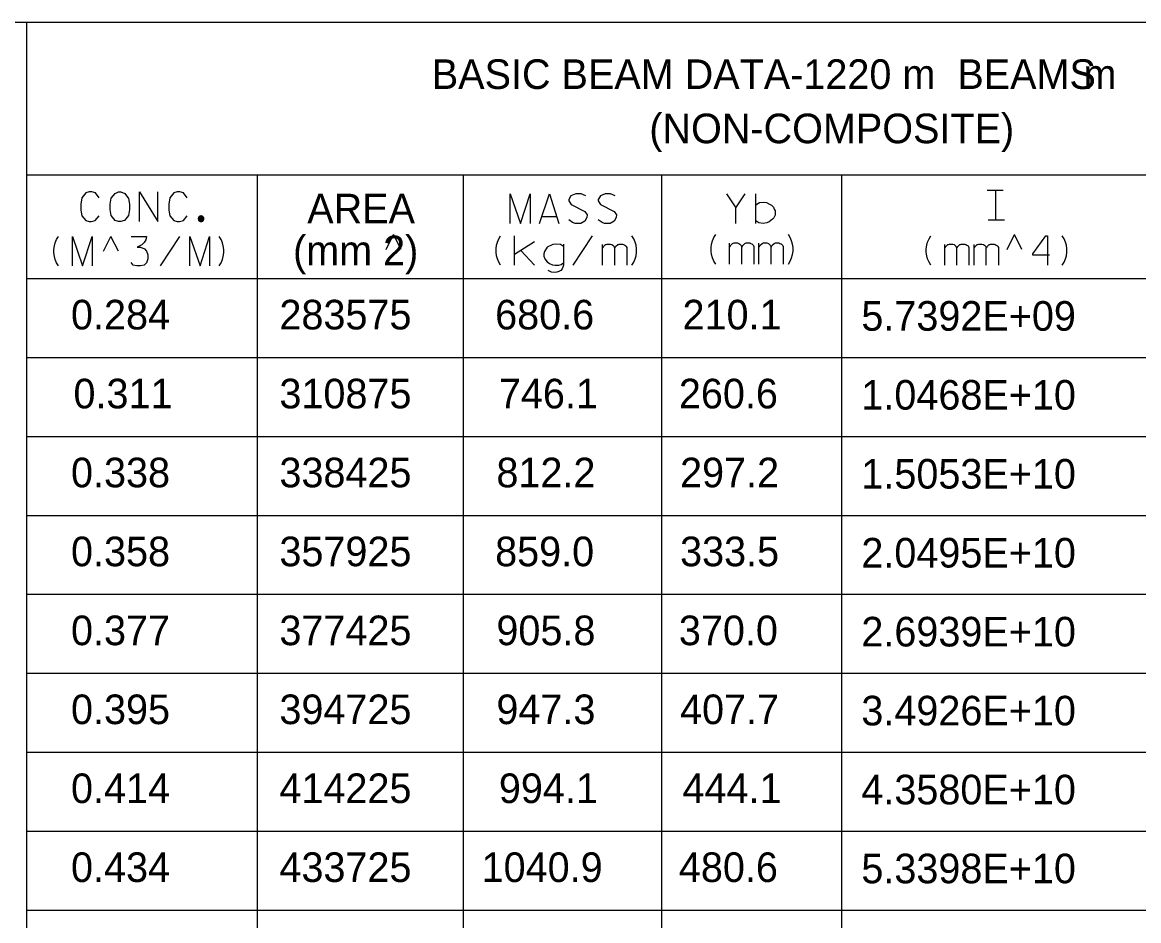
# Model space of a CAD drawing. Extents: x 635698 to 639877, y 296617 to 300175.
# Drawn here: x 636271.4 to 636384.6, y 299930.2 to 300021.2 of the extents above; entities that cross this region are included whole.
import ezdxf

# ---------------------------------------------------------------- set-up
doc = ezdxf.new("R2010")
doc.units = 0
doc.layers.add('2', color=7, linetype='Continuous')

msp = doc.modelspace()

# ---------------------------------------------------------------- linework, layer by layer
at = {"layer": '2'}
for p, q in [((636454.58, 300021.21), (635703.83, 300021.21)), ((636271.83, 300021.21), (636271.83, 299883.21)), ((636454.58, 300005.71), (636271.83, 300005.71)), ((636295.21, 300005.71), (636295.21, 299883.21)), ((636316.08, 300005.71), (636316.08, 299883.21)), ((636336.21, 300005.71), (636336.21, 299883.21)), ((636354.46, 300005.71), (636354.46, 299883.21)), ((636369.21, 300004.21), (636370.83, 300004.21)), ((636369.33, 300001.21), (636370.96, 300001.21)), ((636279.63, 299998.02), (636280.38, 299999.52)), ((636281.13, 299998.02), (636280.38, 299999.52)), ((636308.29, 299998.2), (636309.04, 299999.7)), ((636309.79, 299998.2), (636309.04, 299999.7)), ((636371.24, 299998.2), (636371.99, 299999.7)), ((636372.74, 299998.2), (636371.99, 299999.7)), ((636454.58, 299995.21), (636271.83, 299995.21)), ((636454.58, 299987.21), (636271.83, 299987.21)), ((636454.58, 299979.21), (636271.83, 299979.21)), ((636454.58, 299971.21), (636271.83, 299971.21)), ((636454.58, 299963.21), (636271.83, 299963.21)), ((636454.58, 299955.21), (636271.83, 299955.21)), ((636454.58, 299947.21), (636271.83, 299947.21)), ((636454.58, 299939.21), (636271.83, 299939.21)), ((636454.58, 299931.21), (636271.83, 299931.21))]:
    msp.add_line(p, q, dxfattribs=at)
for points in [[(636279.19, 300003.43), (636278.81, 300003.93), (636278.43, 300004.02), (636278.17, 300004.02), (636277.82, 300003.93), (636277.42, 300003.43), (636277.32, 300002.77), (636277.32, 300002.41), (636277.32, 300002.18), (636277.35, 300001.97), (636277.42, 300001.59), (636277.82, 300001.12), (636278.17, 300001.02), (636278.39, 300001.02), (636278.79, 300001.12), (636279.19, 300001.59)], [(636281.15, 300004.02), (636281.39, 300004.02), (636281.79, 300003.86), (636282.17, 300003.36), (636282.26, 300002.77), (636282.26, 300002.23), (636282.17, 300001.63), (636281.76, 300001.14), (636281.39, 300001.02), (636281.15, 300001.02), (636280.8, 300001.14), (636280.39, 300001.63), (636280.3, 300002.23), (636280.3, 300002.77), (636280.39, 300003.38), (636280.8, 300003.88), (636281.15, 300004.02)], [(636283.28, 300001.02), (636283.28, 300004.02), (636285.14, 300001.02), (636285.14, 300004.02)], [(636288.12, 300003.43), (636287.74, 300003.93), (636287.36, 300004.02), (636287.1, 300004.02), (636286.75, 300003.93), (636286.35, 300003.43), (636286.25, 300002.77), (636286.25, 300002.41), (636286.25, 300002.18), (636286.28, 300001.97), (636286.35, 300001.59), (636286.75, 300001.12), (636287.1, 300001.02), (636287.32, 300001.02), (636287.72, 300001.12), (636288.12, 300001.59)], [(636320.86, 300000.84), (636320.86, 300003.84), (636321.9, 300000.84), (636322.87, 300003.84), (636322.87, 300000.84)], [(636323.84, 300000.84), (636324.83, 300003.84), (636325.8, 300000.84)], [(636328.54, 300003.63), (636328.06, 300003.84), (636327.52, 300003.84), (636327.02, 300003.63), (636326.81, 300003.25), (636326.81, 300003.11), (636327.05, 300002.75), (636328.42, 300002.05), (636328.65, 300001.71), (636328.63, 300001.43), (636328.42, 300001.05), (636328.02, 300000.84), (636327.45, 300000.84), (636327.19, 300000.94), (636326.81, 300001.2)], [(636331.51, 300003.63), (636331.04, 300003.84), (636330.5, 300003.84), (636330, 300003.63), (636329.79, 300003.25), (636329.79, 300003.11), (636330.02, 300002.75), (636331.39, 300002.05), (636331.63, 300001.71), (636331.61, 300001.43), (636331.39, 300001.05), (636330.99, 300000.84), (636330.43, 300000.84), (636330.17, 300000.94), (636329.79, 300001.2)], [(636342.79, 300003.84), (636343.73, 300002.4), (636344.68, 300003.84)], [(636345.76, 300000.84), (636345.76, 300003.84)], [(636369.74, 300004.21), (636370.45, 300004.21)], [(636370.1, 300001.21), (636370.1, 300004.21)], [(636343.73, 300000.84), (636343.73, 300002.4)], [(636345.76, 300002.73), (636346.14, 300002.94), (636346.52, 300002.99), (636346.85, 300002.94), (636347.16, 300002.8), (636347.35, 300002.68), (636347.54, 300002.47), (636347.63, 300002.28), (636347.72, 300002.12), (636347.72, 300001.67), (636347.58, 300001.41), (636347.46, 300001.27), (636347.11, 300001.01), (636346.87, 300000.89), (636346.52, 300000.84), (636346.05, 300000.89), (636345.76, 300001.08)], [(636289.8, 300001.31), (636289.8, 300001.34), (636289.79, 300001.36), (636289.78, 300001.39), (636289.77, 300001.42), (636289.76, 300001.45), (636289.74, 300001.47), (636289.73, 300001.5), (636289.7, 300001.52), (636289.68, 300001.54), (636289.66, 300001.55), (636289.63, 300001.57), (636289.6, 300001.58), (636289.57, 300001.58), (636289.54, 300001.59), (636289.51, 300001.59), (636289.48, 300001.59), (636289.45, 300001.58), (636289.43, 300001.58), (636289.4, 300001.57), (636289.37, 300001.55), (636289.35, 300001.54), (636289.32, 300001.52), (636289.3, 300001.5), (636289.28, 300001.47), (636289.27, 300001.45), (636289.25, 300001.42), (636289.24, 300001.39), (636289.24, 300001.36), (636289.23, 300001.34), (636289.23, 300001.31), (636289.23, 300001.28), (636289.24, 300001.25), (636289.24, 300001.22), (636289.25, 300001.19), (636289.27, 300001.16), (636289.28, 300001.14), (636289.3, 300001.11), (636289.32, 300001.09), (636289.35, 300001.07), (636289.37, 300001.06), (636289.4, 300001.05), (636289.43, 300001.03), (636289.45, 300001.03), (636289.48, 300001.02), (636289.51, 300001.02), (636289.54, 300001.02), (636289.57, 300001.03), (636289.6, 300001.03), (636289.63, 300001.05), (636289.66, 300001.06), (636289.68, 300001.07), (636289.7, 300001.09), (636289.73, 300001.11), (636289.74, 300001.14), (636289.76, 300001.16), (636289.77, 300001.19), (636289.78, 300001.22), (636289.79, 300001.25), (636289.8, 300001.28), (636289.8, 300001.31)], [(636289.74, 300001.31), (636289.74, 300001.33), (636289.73, 300001.35), (636289.73, 300001.38), (636289.72, 300001.4), (636289.71, 300001.42), (636289.7, 300001.44), (636289.68, 300001.46), (636289.66, 300001.47), (636289.65, 300001.49), (636289.63, 300001.5), (636289.61, 300001.51), (636289.58, 300001.52), (636289.56, 300001.53), (636289.54, 300001.53), (636289.51, 300001.53), (636289.49, 300001.53), (636289.47, 300001.53), (636289.44, 300001.52), (636289.42, 300001.51), (636289.4, 300001.5), (636289.38, 300001.49), (636289.36, 300001.47), (636289.35, 300001.46), (636289.33, 300001.44), (636289.32, 300001.42), (636289.31, 300001.4), (636289.3, 300001.38), (636289.29, 300001.35), (636289.29, 300001.33), (636289.29, 300001.31), (636289.29, 300001.28), (636289.29, 300001.26), (636289.3, 300001.24), (636289.31, 300001.21), (636289.32, 300001.19), (636289.33, 300001.17), (636289.35, 300001.16), (636289.36, 300001.14), (636289.38, 300001.12), (636289.4, 300001.11), (636289.42, 300001.1), (636289.44, 300001.09), (636289.47, 300001.09), (636289.49, 300001.08), (636289.51, 300001.08), (636289.54, 300001.08), (636289.56, 300001.09), (636289.58, 300001.09), (636289.61, 300001.1), (636289.63, 300001.11), (636289.65, 300001.12), (636289.66, 300001.14), (636289.68, 300001.16), (636289.7, 300001.17), (636289.71, 300001.19), (636289.72, 300001.21), (636289.73, 300001.24), (636289.73, 300001.26), (636289.74, 300001.28), (636289.74, 300001.31)], [(636289.68, 300001.31), (636289.68, 300001.32), (636289.67, 300001.34), (636289.67, 300001.36), (636289.66, 300001.37), (636289.66, 300001.39), (636289.65, 300001.4), (636289.64, 300001.42), (636289.62, 300001.43), (636289.61, 300001.44), (636289.6, 300001.45), (636289.58, 300001.46), (636289.56, 300001.46), (636289.55, 300001.47), (636289.53, 300001.47), (636289.51, 300001.47), (636289.5, 300001.47), (636289.48, 300001.47), (636289.46, 300001.46), (636289.45, 300001.46), (636289.43, 300001.45), (636289.42, 300001.44), (636289.4, 300001.43), (636289.39, 300001.42), (636289.38, 300001.4), (636289.37, 300001.39), (636289.36, 300001.37), (636289.36, 300001.36), (636289.35, 300001.34), (636289.35, 300001.32), (636289.35, 300001.31), (636289.35, 300001.29), (636289.35, 300001.27), (636289.36, 300001.25), (636289.36, 300001.24), (636289.37, 300001.22), (636289.38, 300001.21), (636289.39, 300001.19), (636289.4, 300001.18), (636289.42, 300001.17), (636289.43, 300001.16), (636289.45, 300001.15), (636289.46, 300001.15), (636289.48, 300001.14), (636289.5, 300001.14), (636289.51, 300001.14), (636289.53, 300001.14), (636289.55, 300001.14), (636289.56, 300001.15), (636289.58, 300001.15), (636289.6, 300001.16), (636289.61, 300001.17), (636289.62, 300001.18), (636289.64, 300001.19), (636289.65, 300001.21), (636289.66, 300001.22), (636289.66, 300001.24), (636289.67, 300001.25), (636289.67, 300001.27), (636289.68, 300001.29), (636289.68, 300001.31)], [(636289.62, 300001.31), (636289.62, 300001.32), (636289.62, 300001.33), (636289.61, 300001.34), (636289.61, 300001.35), (636289.6, 300001.36), (636289.6, 300001.37), (636289.59, 300001.38), (636289.58, 300001.38), (636289.58, 300001.39), (636289.57, 300001.4), (636289.56, 300001.4), (636289.55, 300001.41), (636289.54, 300001.41), (636289.52, 300001.41), (636289.51, 300001.41), (636289.5, 300001.41), (636289.49, 300001.41), (636289.48, 300001.41), (636289.47, 300001.4), (636289.46, 300001.4), (636289.45, 300001.39), (636289.44, 300001.38), (636289.44, 300001.38), (636289.43, 300001.37), (636289.42, 300001.36), (636289.42, 300001.35), (636289.41, 300001.34), (636289.41, 300001.33), (636289.41, 300001.32), (636289.41, 300001.31), (636289.41, 300001.29), (636289.41, 300001.28), (636289.41, 300001.27), (636289.42, 300001.26), (636289.42, 300001.25), (636289.43, 300001.24), (636289.44, 300001.24), (636289.44, 300001.23), (636289.45, 300001.22), (636289.46, 300001.21), (636289.47, 300001.21), (636289.48, 300001.21), (636289.49, 300001.2), (636289.5, 300001.2), (636289.51, 300001.2), (636289.52, 300001.2), (636289.54, 300001.2), (636289.55, 300001.21), (636289.56, 300001.21), (636289.57, 300001.21), (636289.58, 300001.22), (636289.58, 300001.23), (636289.59, 300001.24), (636289.6, 300001.24), (636289.6, 300001.25), (636289.61, 300001.26), (636289.61, 300001.27), (636289.62, 300001.28), (636289.62, 300001.29), (636289.62, 300001.31)], [(636289.56, 300001.31), (636289.56, 300001.31), (636289.56, 300001.31), (636289.56, 300001.32), (636289.55, 300001.32), (636289.55, 300001.33), (636289.55, 300001.33), (636289.55, 300001.34), (636289.54, 300001.34), (636289.54, 300001.34), (636289.54, 300001.34), (636289.53, 300001.35), (636289.53, 300001.35), (636289.52, 300001.35), (636289.52, 300001.35), (636289.51, 300001.35), (636289.51, 300001.35), (636289.5, 300001.35), (636289.5, 300001.35), (636289.5, 300001.35), (636289.49, 300001.34), (636289.49, 300001.34), (636289.48, 300001.34), (636289.48, 300001.34), (636289.48, 300001.33), (636289.47, 300001.33), (636289.47, 300001.32), (636289.47, 300001.32), (636289.47, 300001.31), (636289.47, 300001.31), (636289.47, 300001.31), (636289.47, 300001.3), (636289.47, 300001.3), (636289.47, 300001.29), (636289.47, 300001.29), (636289.47, 300001.28), (636289.48, 300001.28), (636289.48, 300001.28), (636289.48, 300001.27), (636289.49, 300001.27), (636289.49, 300001.27), (636289.5, 300001.26), (636289.5, 300001.26), (636289.5, 300001.26), (636289.51, 300001.26), (636289.51, 300001.26), (636289.52, 300001.26), (636289.52, 300001.26), (636289.53, 300001.26), (636289.53, 300001.26), (636289.54, 300001.27), (636289.54, 300001.27), (636289.54, 300001.27), (636289.55, 300001.28), (636289.55, 300001.28), (636289.55, 300001.28), (636289.55, 300001.29), (636289.56, 300001.29), (636289.56, 300001.3), (636289.56, 300001.3), (636289.56, 300001.31)], [(636324.07, 300001.55), (636325.56, 300001.55)], [(636369.74, 300001.21), (636370.45, 300001.21)], [(636275.06, 299996.52), (636274.87, 299996.83), (636274.73, 299997.16), (636274.64, 299997.49), (636274.59, 299997.84), (636274.59, 299998.2), (636274.64, 299998.55), (636274.73, 299998.88), (636274.87, 299999.21), (636275.06, 299999.52)], [(636276.47, 299996.52), (636276.47, 299999.52), (636277.51, 299996.52), (636278.47, 299999.52), (636278.47, 299996.52)], [(636282.42, 299999.52), (636284, 299999.52), (636283.91, 299999.17), (636283.74, 299998.91), (636283.51, 299998.67), (636283.03, 299998.43), (636283.39, 299998.43), (636283.77, 299998.27), (636284, 299998.03), (636284.12, 299997.65), (636284.12, 299997.25), (636284, 299996.85), (636283.74, 299996.61), (636283.39, 299996.52), (636282.99, 299996.52), (636282.63, 299996.61), (636282.42, 299996.87)], [(636285.4, 299996.52), (636287.36, 299999.52)], [(636288.37, 299996.52), (636288.37, 299999.52), (636289.41, 299996.52), (636290.38, 299999.52), (636290.38, 299996.52)], [(636291.35, 299996.52), (636291.54, 299996.83), (636291.68, 299997.16), (636291.77, 299997.49), (636291.82, 299997.84), (636291.82, 299998.2), (636291.77, 299998.55), (636291.68, 299998.88), (636291.54, 299999.21), (636291.35, 299999.52)], [(636319.89, 299996.59), (636319.7, 299996.89), (636319.56, 299997.23), (636319.46, 299997.56), (636319.42, 299997.91), (636319.42, 299998.26), (636319.46, 299998.62), (636319.56, 299998.95), (636319.7, 299999.28), (636319.89, 299999.59)], [(636321.29, 299996.59), (636321.29, 299999.59)], [(636323.32, 299998.97), (636321.29, 299997.67)], [(636327.25, 299996.59), (636329.21, 299999.59)], [(636333.2, 299996.59), (636333.39, 299996.89), (636333.53, 299997.23), (636333.62, 299997.56), (636333.67, 299997.91), (636333.67, 299998.26), (636333.62, 299998.62), (636333.53, 299998.95), (636333.39, 299999.28), (636333.2, 299999.59)], [(636341.7, 299996.7), (636341.51, 299997.01), (636341.37, 299997.34), (636341.28, 299997.67), (636341.23, 299998.03), (636341.23, 299998.38), (636341.28, 299998.74), (636341.37, 299999.07), (636341.51, 299999.4), (636341.7, 299999.7)], [(636349.06, 299996.7), (636349.25, 299997.01), (636349.39, 299997.34), (636349.48, 299997.67), (636349.53, 299998.03), (636349.53, 299998.38), (636349.48, 299998.74), (636349.39, 299999.07), (636349.25, 299999.4), (636349.06, 299999.7)], [(636363.51, 299996.59), (636363.32, 299996.89), (636363.18, 299997.23), (636363.09, 299997.56), (636363.04, 299997.91), (636363.04, 299998.26), (636363.09, 299998.62), (636363.18, 299998.95), (636363.32, 299999.28), (636363.51, 299999.59)], [(636375.54, 299997.63), (636373.84, 299997.63), (636373.84, 299997.74), (636375.17, 299999.59), (636375.33, 299999.59), (636375.33, 299996.59)], [(636376.82, 299996.59), (636377.01, 299996.89), (636377.15, 299997.23), (636377.25, 299997.56), (636377.29, 299997.91), (636377.29, 299998.26), (636377.25, 299998.62), (636377.15, 299998.95), (636377.01, 299999.28), (636376.82, 299999.59)], [(636321.93, 299998.08), (636323.32, 299996.59)], [(636326.25, 299998.48), (636325.95, 299998.69), (636325.5, 299998.74), (636325.17, 299998.71), (636324.6, 299998.41), (636324.32, 299997.98), (636324.27, 299997.74), (636324.27, 299997.51), (636324.36, 299997.23), (636324.62, 299996.94), (636324.84, 299996.78), (636325.14, 299996.63), (636325.43, 299996.59), (636325.8, 299996.61), (636326.04, 299996.68), (636326.25, 299996.85)], [(636326.25, 299998.74), (636326.25, 299996.59), (636326.21, 299996.4), (636326.14, 299996.23), (636325.99, 299996.07), (636325.8, 299995.97), (636325.59, 299995.9), (636325.33, 299995.85), (636325.03, 299995.9), (636324.72, 299996.07)], [(636330.22, 299998.34), (636330.27, 299998.38), (636330.32, 299998.48), (636330.53, 299998.69), (636330.6, 299998.71), (636330.69, 299998.74), (636331.03, 299998.74), (636331.17, 299998.69), (636331.26, 299998.62), (636331.36, 299998.52), (636331.43, 299998.36), (636331.45, 299998.31), (636331.5, 299998.38), (636331.55, 299998.48), (636331.76, 299998.69), (636331.83, 299998.71), (636331.9, 299998.74), (636332.25, 299998.74), (636332.35, 299998.69), (636332.47, 299998.64), (636332.58, 299998.55), (636332.63, 299998.48), (636332.68, 299998.38), (636332.68, 299996.59)], [(636330.22, 299996.59), (636330.22, 299998.71)], [(636331.45, 299996.59), (636331.45, 299998.34)], [(636343.1, 299998.45), (636343.15, 299998.5), (636343.2, 299998.59), (636343.41, 299998.81), (636343.48, 299998.83), (636343.58, 299998.85), (636343.91, 299998.85), (636344.05, 299998.81), (636344.14, 299998.74), (636344.24, 299998.64), (636344.31, 299998.48), (636344.33, 299998.43), (636344.38, 299998.5), (636344.43, 299998.59), (636344.64, 299998.81), (636344.71, 299998.83), (636344.78, 299998.85), (636345.14, 299998.85), (636345.23, 299998.81), (636345.35, 299998.76), (636345.47, 299998.67), (636345.51, 299998.59), (636345.56, 299998.5), (636345.56, 299996.7)], [(636343.1, 299996.7), (636343.1, 299998.83)], [(636344.33, 299996.7), (636344.33, 299998.45)], [(636346.08, 299998.45), (636346.13, 299998.5), (636346.17, 299998.59), (636346.39, 299998.81), (636346.46, 299998.83), (636346.55, 299998.85), (636346.88, 299998.85), (636347.03, 299998.81), (636347.12, 299998.74), (636347.21, 299998.64), (636347.29, 299998.48), (636347.31, 299998.43), (636347.36, 299998.5), (636347.4, 299998.59), (636347.62, 299998.81), (636347.69, 299998.83), (636347.76, 299998.85), (636348.11, 299998.85), (636348.21, 299998.81), (636348.32, 299998.76), (636348.44, 299998.67), (636348.49, 299998.59), (636348.54, 299998.5), (636348.54, 299996.7)], [(636346.08, 299996.7), (636346.08, 299998.83)], [(636347.31, 299996.7), (636347.31, 299998.45)], [(636364.91, 299998.34), (636364.96, 299998.38), (636365.01, 299998.48), (636365.22, 299998.69), (636365.29, 299998.71), (636365.39, 299998.74), (636365.72, 299998.74), (636365.86, 299998.69), (636365.95, 299998.62), (636366.05, 299998.52), (636366.12, 299998.36), (636366.14, 299998.31), (636366.19, 299998.38), (636366.24, 299998.48), (636366.45, 299998.69), (636366.52, 299998.71), (636366.59, 299998.74), (636366.95, 299998.74), (636367.04, 299998.69), (636367.16, 299998.64), (636367.28, 299998.55), (636367.32, 299998.48), (636367.37, 299998.38), (636367.37, 299996.59)], [(636364.91, 299996.59), (636364.91, 299998.71)], [(636366.14, 299996.59), (636366.14, 299998.34)], [(636367.89, 299998.34), (636367.94, 299998.38), (636367.99, 299998.48), (636368.2, 299998.69), (636368.27, 299998.71), (636368.36, 299998.74), (636368.69, 299998.74), (636368.84, 299998.69), (636368.93, 299998.62), (636369.03, 299998.52), (636369.1, 299998.36), (636369.12, 299998.31), (636369.17, 299998.38), (636369.21, 299998.48), (636369.43, 299998.69), (636369.5, 299998.71), (636369.57, 299998.74), (636369.92, 299998.74), (636370.02, 299998.69), (636370.14, 299998.64), (636370.25, 299998.55), (636370.3, 299998.48), (636370.35, 299998.38), (636370.35, 299996.59)], [(636367.89, 299996.59), (636367.89, 299998.71)], [(636369.12, 299996.59), (636369.12, 299998.34)]]:
    msp.add_lwpolyline(points, dxfattribs=at)

# ---------------------------------------------------------------- texts
for s, p in [('BASIC BEAM DATA-1220 m  BEAMS', (636312.91, 300014.46)), ('m', (636378.98, 300014.46)), ('(NON-COMPOSITE)', (636334.96, 300008.96)), ('AREA', (636300.28, 300000.84)), ('(mm 2)', (636298.84, 299996.59)), ('0.284', (636276.33, 299990.09)), ('283575', (636297.46, 299990.09)), ('680.6', (636319.33, 299990.09)), ('210.1', (636338.33, 299990.09)), ('5.7392E+09', (636356.46, 299989.96)), ('0.311', (636276.58, 299982.09)), ('310875', (636297.46, 299982.09)), ('746.1', (636319.71, 299982.09)), ('260.6', (636337.96, 299982.09)), ('1.0468E+10', (636356.46, 299981.96)), ('0.338', (636276.33, 299974.09)), ('338425', (636297.46, 299974.09)), ('812.2', (636319.46, 299974.09)), ('297.2', (636338.08, 299974.09)), ('1.5053E+10', (636356.46, 299973.96)), ('0.358', (636276.33, 299966.09)), ('357925', (636297.46, 299966.09)), ('859.0', (636319.33, 299966.09)), ('333.5', (636338.08, 299966.09)), ('2.0495E+10', (636356.46, 299965.96)), ('0.377', (636276.33, 299958.09)), ('377425', (636297.46, 299958.09)), ('905.8', (636319.46, 299958.09)), ('370.0', (636337.96, 299958.09)), ('2.6939E+10', (636356.46, 299957.96)), ('0.395', (636276.33, 299950.09)), ('394725', (636297.46, 299950.09)), ('947.3', (636319.46, 299950.09)), ('407.7', (636338.08, 299950.09)), ('3.4926E+10', (636356.46, 299949.96)), ('0.414', (636276.33, 299942.09)), ('414225', (636297.46, 299942.09)), ('994.1', (636319.71, 299942.09)), ('444.1', (636338.33, 299942.09)), ('4.3580E+10', (636356.46, 299941.96)), ('0.434', (636276.33, 299934.09)), ('433725', (636297.46, 299934.09)), ('1040.9', (636317.96, 299934.09)), ('480.6', (636337.96, 299934.09)), ('5.3398E+10', (636356.46, 299933.96))]:
    msp.add_text(s, height=3, dxfattribs=at).set_placement(p)

doc.saveas('drawing.dxf')
